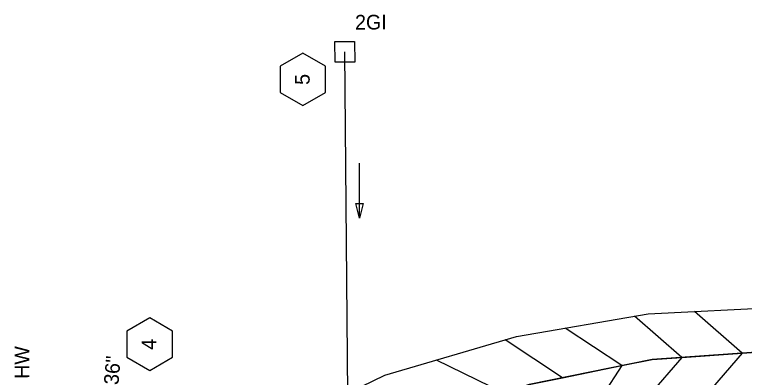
# Model space of a CAD drawing. Extents: x 2384780 to 2405861, y 547869 to 573706.
# Drawn here: x 2394680.6 to 2394929.3, y 554143.7 to 554267.4 of the extents above; entities that cross this region are included whole.
import ezdxf

# ---------------------------------------------------------------- set-up
doc = ezdxf.new("R2010")
doc.units = 0
for name, color, linetype in [('Breaklines', 7, 'Continuous'), ('Matchline Text', 7, 'Continuous'), ('Old_Level_12', 7, 'Continuous'), ('Old_Level_5', 7, 'Continuous'), ('Prop Lateral V Ditch Detail CELL', 7, 'Continuous')]:
    doc.layers.add(name, color=color, linetype=linetype)

# ---------------------------------------------------------------- blocks, each defined once
blk = doc.blocks.new('IN')
at = {"layer": 'Matchline Text'}
blk.add_lwpolyline([(-0.07025, 0.067), (0.07025, 0.067), (0.07025, -0.067), (-0.07025, -0.067)], close=True, dxfattribs=at)

msp = doc.modelspace()

# ---------------------------------------------------------------- linework, layer by layer
at = {"layer": 'Breaklines'}
msp.add_line((2394794.29703, 554130.97686), (2394793.158, 554254.75425), dxfattribs=at)
at = {"layer": 'Old_Level_12'}
for points in [[(2394778.87569, 554254.3231), (2394771.12569, 554249.8486), (2394771.12569, 554240.8996), (2394778.87569, 554236.4251), (2394786.62569, 554240.8996), (2394786.62569, 554249.8486)], [(2394726.67052, 554164.02309), (2394718.92052, 554159.54859), (2394718.92052, 554150.59959), (2394726.67052, 554146.12509), (2394734.42052, 554150.59959), (2394734.42052, 554159.54859)]]:
    msp.add_lwpolyline(points, close=True, dxfattribs=at)
at = {"layer": 'Old_Level_5'}
msp.add_line((2394798.15525, 554197.98975), (2394798.13175, 554216.7795), dxfattribs=at)
msp.add_lwpolyline([(2394799.399, 554202.99175), (2394798.15525, 554197.98975), (2394796.89925, 554202.988)], close=True, dxfattribs=at)
at = {"layer": 'Prop Lateral V Ditch Detail CELL'}
for p, q in [((2394928.62862, 554152.0159), (2394912.32155, 554166.19552)), ((2394908.01932, 554150.57772), (2394891.89493, 554164.59849)), ((2394887.59809, 554147.76068), (2394868.28349, 554160.52444)), ((2394867.35643, 554143.62706), (2394847.82434, 554156.53455)), ((2394928.62862, 554152.0159), (2394913.39988, 554134.50231)), ((2394847.41692, 554138.38142), (2394824.40784, 554149.67337)), ((2394908.01932, 554150.57772), (2394892.59963, 554132.84453)), ((2394887.59809, 554147.76068), (2394875.61255, 554129.62373))]:
    msp.add_line(p, q, dxfattribs=at)
for points in [[(2394775.0342, 554129.05738), (2394806.8224, 554144.52072), (2394851.641, 554157.65285), (2394896.51423, 554165.39554), (2394941.69218, 554167.68192), (2394997.88718, 554166.34234)], [(2394769.15361, 554096.82118), (2394774.46017, 554102.37932), (2394785.56439, 554114.00995), (2394789.73585, 554115.89871), (2394808.55599, 554124.42009), (2394814.73094, 554127.21598), (2394827.86668, 554131.70312), (2394847.41692, 554138.38142), (2394855.96033, 554141.29983), (2394867.35643, 554143.62706), (2394887.59809, 554147.76068), (2394897.95276, 554149.87525), (2394908.01932, 554150.57772), (2394928.62862, 554152.0159), (2394941.44176, 554152.91004), (2394949.25649, 554152.83281), (2394969.9149, 554152.62866), (2394988.83908, 554152.44165), (2394990.56578, 554152.27929), (2395011.13447, 554150.34524)], [(2395011.13447, 554150.34524), (2394988.83908, 554152.44165), (2394941.44176, 554152.91004), (2394897.95276, 554149.87525), (2394855.96033, 554141.29983), (2394814.73094, 554127.21598), (2394785.56439, 554114.00995)]]:
    msp.add_lwpolyline(points, dxfattribs=at)

# ---------------------------------------------------------------- block references
at = {"layer": 'Old_Level_5', "xscale": 50, "yscale": 50, "rotation": 90.23014722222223}
msp.add_blockref('IN', (2394793.158, 554254.75425), dxfattribs=at)

# ---------------------------------------------------------------- texts
at = {"layer": 'Breaklines'}
for s, height, rotation, p in [('2GI', 4.999999, 0.2304056, (2394796.66625, 554262.34425)), ('HW', 5, 90.2301472, (2394685.67425, 554143.28175)), ('3@36"', 5, 85.1032538, (2394715.10361, 554130.58941))]:
    msp.add_text(s, height=height, rotation=rotation, dxfattribs=at).set_placement(p)
at = {"layer": 'Old_Level_12'}
for s, p in [('5', (2394781.18281, 554243.49234)), ('4', (2394728.89337, 554153.15129))]:
    msp.add_text(s, height=5, rotation=90, dxfattribs=at).set_placement(p)

doc.saveas('drawing.dxf')
